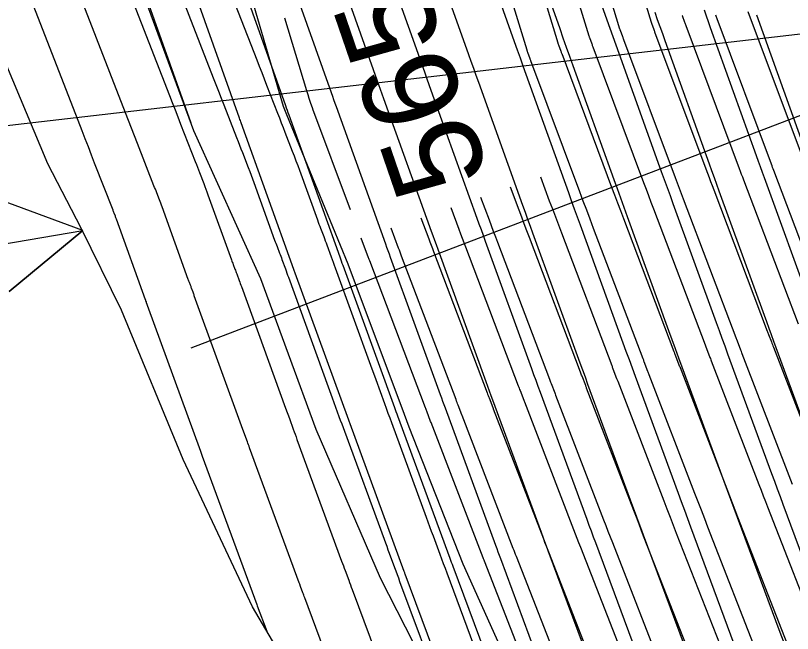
# Model space of a CAD drawing. Extents: x 954385 to 988206, y 1868364 to 1924553.
# Drawn here: x 957796.1 to 957844.9, y 1919450.97 to 1919489.82 of the extents above; entities that cross this region are included whole.
import ezdxf

# ---------------------------------------------------------------- set-up
doc = ezdxf.new("R2010")
doc.units = 0
for name, color, linetype in [('1', 7, 'Continuous'), ('Ex_Major Contours', 7, 'Continuous'), ('Ex_Minor Contours', 7, 'Continuous'), ('Perimeter', 7, 'Continuous'), ('Proposed Cut', 7, 'Continuous'), ('Slopes', 7, 'Continuous')]:
    doc.layers.add(name, color=color, linetype=linetype)

msp = doc.modelspace()

# ---------------------------------------------------------------- linework, layer by layer
for points in [[(957834.158, 1919495.524), (957836.022, 1919489.408), (957836.027, 1919489.391), (957836.033, 1919489.374), (957836.038, 1919489.357), (957836.044, 1919489.341), (957836.191, 1919488.937), (957836.209, 1919488.887), (957836.228, 1919488.836), (957836.246, 1919488.786), (957836.265, 1919488.735), (957839.566, 1919479.899), (957839.662, 1919479.642), (957839.758, 1919479.385), (957839.855, 1919479.128), (957839.953, 1919478.871), (957843.322, 1919469.981), (957843.344, 1919469.926), (957843.407, 1919469.76), (957843.581, 1919469.304), (957843.612, 1919469.222), (957843.644, 1919469.14), (957843.675, 1919469.058), (957843.707, 1919468.976), (957846.826, 1919460.869)], [(957844.911, 1919460.335), (957844.809, 1919460.6), (957841.751, 1919468.545), (957841.723, 1919468.62), (957841.694, 1919468.695), (957841.665, 1919468.77), (957841.636, 1919468.845), (957841.406, 1919469.448), (957841.387, 1919469.499), (957841.367, 1919469.55), (957838.063, 1919478.268), (957837.935, 1919478.604), (957837.809, 1919478.94), (957837.683, 1919479.276), (957837.557, 1919479.612), (957834.312, 1919488.299), (957834.295, 1919488.345), (957834.278, 1919488.391), (957834.261, 1919488.437), (957834.244, 1919488.484), (957834.097, 1919488.887), (957834.09, 1919488.908), (957834.083, 1919488.929), (957834.076, 1919488.95), (957834.069, 1919488.972), (957832.426, 1919494.363)], [(957830.694, 1919493.203), (957832.117, 1919488.535), (957832.125, 1919488.51), (957832.133, 1919488.484), (957832.142, 1919488.459), (957832.151, 1919488.433), (957832.297, 1919488.03), (957832.312, 1919487.988), (957832.328, 1919487.946), (957832.343, 1919487.904), (957832.359, 1919487.862), (957835.548, 1919479.326), (957835.703, 1919478.91), (957835.859, 1919478.495), (957836.016, 1919478.08), (957836.173, 1919477.665), (957839.412, 1919469.119), (957839.437, 1919469.054), (957839.462, 1919468.989), (957839.692, 1919468.386), (957839.718, 1919468.318), (957839.744, 1919468.25), (957839.77, 1919468.182), (957839.796, 1919468.114), (957842.791, 1919460.331), (957842.927, 1919459.978), (957843.064, 1919459.625), (957843.201, 1919459.272), (957843.338, 1919458.92), (957846.699, 1919450.3)], [(957828.963, 1919492.042), (957830.164, 1919488.099), (957830.174, 1919488.069), (957830.183, 1919488.039), (957830.193, 1919488.009), (957830.204, 1919487.98), (957830.35, 1919487.576), (957830.364, 1919487.539), (957830.378, 1919487.501), (957830.392, 1919487.463), (957830.406, 1919487.426), (957833.539, 1919479.039), (957833.724, 1919478.544), (957833.909, 1919478.05), (957834.096, 1919477.556), (957834.282, 1919477.062), (957837.457, 1919468.688), (957837.472, 1919468.649), (957837.487, 1919468.609), (957837.502, 1919468.57), (957837.517, 1919468.53), (957837.747, 1919467.927), (957837.771, 1919467.866), (957837.794, 1919467.805), (957837.817, 1919467.744), (957837.841, 1919467.683), (957840.774, 1919460.062), (957840.944, 1919459.621), (957841.114, 1919459.18), (957841.285, 1919458.739), (957841.456, 1919458.299), (957844.738, 1919449.883)], [(957827.209, 1919490.955), (957828.212, 1919487.663), (957828.222, 1919487.628), (957828.233, 1919487.594), (957828.245, 1919487.56), (957828.257, 1919487.526), (957828.404, 1919487.123), (957828.416, 1919487.089), (957828.428, 1919487.056), (957828.44, 1919487.023), (957828.453, 1919486.989), (957831.53, 1919478.752), (957831.744, 1919478.178), (957831.96, 1919477.605), (957832.176, 1919477.032), (957832.392, 1919476.459), (957835.502, 1919468.257), (957835.519, 1919468.211), (957835.537, 1919468.164), (957835.555, 1919468.118), (957835.573, 1919468.071), (957835.803, 1919467.468), (957835.824, 1919467.414), (957835.844, 1919467.36), (957835.865, 1919467.306), (957835.886, 1919467.252), (957838.756, 1919459.793), (957838.96, 1919459.264), (957839.164, 1919458.735), (957839.369, 1919458.207), (957839.575, 1919457.679), (957842.778, 1919449.466)], [(957847.195, 1919491.295), (957847.104, 1919482.111), (957847.1, 1919481.585), (957847.095, 1919481.059), (957847.092, 1919480.533), (957847.089, 1919480.007), (957847.078, 1919477.843), (957847.054, 1919477.467), (957846.987, 1919477.331), (957846.876, 1919477.435), (957846.722, 1919477.779), (957845.623, 1919480.679), (957845.607, 1919480.72), (957845.592, 1919480.76), (957842.124, 1919490.045)], [(957847.233, 1919470.843), (957843.733, 1919480.077), (957843.695, 1919480.176), (957843.658, 1919480.275), (957843.621, 1919480.374), (957843.583, 1919480.473), (957840.171, 1919489.608), (957840.149, 1919489.667), (957840.127, 1919489.726), (957840.106, 1919489.785), (957840.084, 1919489.844)], [(957817.15, 1919477.594), (957814.781, 1919483.934), (957814.776, 1919483.948), (957814.627, 1919484.361), (957814.605, 1919484.42), (957814.585, 1919484.48), (957814.566, 1919484.539), (957814.547, 1919484.6), (957814.473, 1919484.841), (957814.437, 1919484.961), (957814.4, 1919485.082), (957813.012, 1919489.65)], [(957845.278, 1919470.412), (957841.843, 1919479.474), (957841.775, 1919479.652), (957841.708, 1919479.83), (957841.641, 1919480.008), (957841.575, 1919480.186), (957838.218, 1919489.172), (957838.198, 1919489.226), (957838.177, 1919489.281), (957838.157, 1919489.336), (957838.137, 1919489.391), (957837.991, 1919489.794), (957837.987, 1919489.807), (957837.982, 1919489.819), (957837.978, 1919489.832)], [(957829.068, 1919479.678), (957829.63, 1919478.173), (957829.819, 1919477.667), (957830.01, 1919477.16), (957830.201, 1919476.654), (957830.392, 1919476.148), (957833.546, 1919467.826), (957833.567, 1919467.773), (957833.587, 1919467.719), (957833.608, 1919467.666), (957833.628, 1919467.612), (957833.858, 1919467.009), (957833.876, 1919466.962), (957833.894, 1919466.915), (957833.912, 1919466.868), (957833.93, 1919466.821), (957836.825, 1919459.298), (957837.02, 1919458.794), (957837.214, 1919458.29), (957837.41, 1919457.786), (957837.606, 1919457.283), (957840.817, 1919449.049)], [(957838.856, 1919448.632), (957835.597, 1919456.989), (957835.43, 1919457.417), (957835.264, 1919457.845), (957835.099, 1919458.273), (957834.934, 1919458.702), (957831.975, 1919466.391), (957831.96, 1919466.43), (957831.944, 1919466.47), (957831.929, 1919466.51), (957831.914, 1919466.55), (957831.683, 1919467.153), (957831.66, 1919467.214), (957831.637, 1919467.274), (957831.614, 1919467.335), (957831.591, 1919467.395), (957828.385, 1919475.854), (957828.222, 1919476.285), (957828.06, 1919476.715), (957827.898, 1919477.146), (957827.737, 1919477.576), (957827.192, 1919479.034)], [(957825.317, 1919478.39), (957825.844, 1919476.979), (957825.976, 1919476.625), (957826.11, 1919476.27), (957826.243, 1919475.916), (957826.377, 1919475.561), (957829.636, 1919466.964), (957829.662, 1919466.897), (957829.687, 1919466.829), (957829.713, 1919466.762), (957829.739, 1919466.694), (957829.969, 1919466.091), (957829.995, 1919466.025), (957830.02, 1919465.96), (957833.042, 1919458.105), (957833.178, 1919457.753), (957833.314, 1919457.4), (957833.451, 1919457.047), (957833.588, 1919456.695), (957836.895, 1919448.215)], [(957823.441, 1919477.747), (957823.951, 1919476.382), (957824.055, 1919476.104), (957824.16, 1919475.825), (957824.265, 1919475.546), (957824.37, 1919475.268), (957827.681, 1919466.533), (957827.709, 1919466.459), (957827.738, 1919466.384), (957827.766, 1919466.31), (957827.794, 1919466.235), (957828.025, 1919465.632), (957828.045, 1919465.58), (957828.065, 1919465.529), (957831.15, 1919457.509), (957831.257, 1919457.232), (957831.364, 1919456.955), (957831.472, 1919456.678), (957831.579, 1919456.401), (957834.935, 1919447.798)], [(957821.565, 1919477.103), (957822.057, 1919475.785), (957822.133, 1919475.583), (957822.21, 1919475.38), (957822.286, 1919475.177), (957822.363, 1919474.975), (957825.726, 1919466.103), (957825.757, 1919466.021), (957825.788, 1919465.939), (957825.819, 1919465.858), (957825.85, 1919465.776), (957826.08, 1919465.173), (957826.102, 1919465.116), (957826.109, 1919465.098), (957829.259, 1919456.913), (957829.336, 1919456.711), (957829.414, 1919456.51), (957829.492, 1919456.309), (957829.571, 1919456.107), (957832.974, 1919447.381)], [(957831.042, 1919446.891), (957827.562, 1919455.814), (957827.513, 1919455.939), (957827.464, 1919456.065), (957827.416, 1919456.19), (957827.367, 1919456.316), (957824.154, 1919464.667), (957824.136, 1919464.714), (957823.905, 1919465.317), (957823.872, 1919465.406), (957823.838, 1919465.494), (957823.804, 1919465.583), (957823.771, 1919465.672), (957820.355, 1919474.681), (957820.307, 1919474.808), (957820.259, 1919474.935), (957820.212, 1919475.062), (957820.164, 1919475.188), (957819.69, 1919476.459)], [(957829.16, 1919446.27), (957825.553, 1919455.52), (957825.534, 1919455.57), (957825.514, 1919455.62), (957825.495, 1919455.67), (957825.476, 1919455.72), (957822.199, 1919464.236), (957822.176, 1919464.294), (957821.93, 1919464.939), (957821.909, 1919464.994), (957821.888, 1919465.049), (957821.867, 1919465.104), (957821.846, 1919465.159), (957818.348, 1919474.388), (957818.329, 1919474.439), (957818.309, 1919474.49), (957818.29, 1919474.541), (957818.271, 1919474.591), (957817.814, 1919475.815)]]:
    msp.add_lwpolyline(points)
at = {"layer": '1'}
for points in [[(957933.04, 1919459.536), (957827.772, 1919435.913), (957823.706, 1919445.249), (957819.016, 1919454.445), (957814.978, 1919463.788), (957811.512, 1919473.259), (957807.305, 1919482.563), (957803.818, 1919492.03), (957800.566, 1919501.549), (957796.957, 1919510.987), (957793.5, 1919520.46), (957791.879, 1919530.345), (957791.541, 1919533.262), (957789.779, 1919540.123), (957786.564, 1919549.65), (957784.448, 1919559.424), (957782.965, 1919569.34)], [(957792.954, 1919523.791), (957793.769, 1919521.384), (957793.905, 1919520.983), (957794.041, 1919520.582), (957794.178, 1919520.181), (957794.315, 1919519.78), (957797.296, 1919511.08), (957797.307, 1919511.049), (957800.597, 1919501.557), (957800.598, 1919501.554), (957803.928, 1919492.06), (957803.932, 1919492.049), (957807.121, 1919483.063)], [(957847.477, 1919450.584), (957847.305, 1919451.047), (957847.133, 1919451.51), (957844.321, 1919459.082), (957844.143, 1919459.563), (957843.965, 1919460.044), (957843.788, 1919460.525), (957843.611, 1919461.007), (957840.847, 1919468.534), (957840.668, 1919469.023), (957840.489, 1919469.513), (957840.311, 1919470.002), (957840.133, 1919470.492), (957837.413, 1919477.983), (957837.231, 1919478.486), (957837.049, 1919478.99), (957836.867, 1919479.493), (957836.686, 1919479.996), (957834.018, 1919487.431), (957833.831, 1919487.953), (957833.645, 1919488.474), (957833.459, 1919488.996), (957833.273, 1919489.518), (957830.651, 1919496.908)], [(957844.344, 1919450.481), (957844.138, 1919451.034), (957841.458, 1919458.253), (957841.248, 1919458.82), (957841.038, 1919459.387), (957840.829, 1919459.955), (957840.62, 1919460.523), (957837.98, 1919467.714), (957837.771, 1919468.285), (957837.562, 1919468.856), (957837.354, 1919469.427), (957837.146, 1919469.998), (957834.543, 1919477.17), (957834.332, 1919477.751), (957834.122, 1919478.333), (957833.912, 1919478.914), (957833.703, 1919479.496), (957831.135, 1919486.65), (957830.926, 1919487.234), (957830.717, 1919487.817), (957830.509, 1919488.401), (957830.302, 1919488.985), (957827.754, 1919496.166)], [(957824.776, 1919495.652), (957827.426, 1919488.182), (957827.608, 1919487.671), (957827.79, 1919487.16), (957827.973, 1919486.65), (957828.156, 1919486.139), (957830.826, 1919478.699), (957831.01, 1919478.187), (957831.195, 1919477.676), (957831.379, 1919477.164), (957831.565, 1919476.653), (957834.253, 1919469.249), (957834.443, 1919468.724), (957834.635, 1919468.199), (957834.827, 1919467.674), (957835.019, 1919467.15), (957837.72, 1919459.793), (957837.915, 1919459.262), (957838.111, 1919458.73), (957838.307, 1919458.199), (957838.504, 1919457.669), (957841.229, 1919450.327)], [(957821.798, 1919495.137), (957824.551, 1919487.379), (957824.707, 1919486.941), (957824.863, 1919486.504), (957825.019, 1919486.066), (957825.176, 1919485.628), (957827.954, 1919477.89), (957828.11, 1919477.454), (957828.267, 1919477.019), (957828.425, 1919476.583), (957828.582, 1919476.148), (957831.382, 1919468.436), (957831.545, 1919467.989), (957831.707, 1919467.542), (957831.871, 1919467.096), (957832.034, 1919466.649), (957834.852, 1919458.973), (957835.018, 1919458.523), (957835.184, 1919458.074), (957835.35, 1919457.624), (957835.517, 1919457.174), (957838.366, 1919449.498)], [(957818.821, 1919494.623), (957821.676, 1919486.576), (957821.805, 1919486.211), (957821.935, 1919485.847), (957822.066, 1919485.482), (957822.196, 1919485.117), (957825.081, 1919477.081), (957825.21, 1919476.721), (957825.34, 1919476.362), (957825.47, 1919476.002), (957825.6, 1919475.643), (957828.512, 1919467.623), (957828.646, 1919467.254), (957828.78, 1919466.885), (957828.915, 1919466.517), (957829.05, 1919466.148), (957831.985, 1919458.153), (957832.121, 1919457.785), (957832.256, 1919457.417), (957832.392, 1919457.048), (957832.529, 1919456.68), (957835.503, 1919448.668)], [(957815.843, 1919494.108), (957818.8, 1919485.773), (957818.904, 1919485.482), (957819.008, 1919485.19), (957819.112, 1919484.898), (957819.217, 1919484.606), (957822.208, 1919476.272), (957822.31, 1919475.988), (957822.412, 1919475.705), (957822.515, 1919475.422), (957822.618, 1919475.138), (957825.641, 1919466.809), (957825.747, 1919466.519), (957825.853, 1919466.228), (957825.959, 1919465.938), (957826.065, 1919465.648), (957829.118, 1919457.334), (957829.223, 1919457.047), (957829.329, 1919456.76), (957829.435, 1919456.473), (957829.541, 1919456.186), (957832.64, 1919447.838)], [(957812.865, 1919493.593), (957815.925, 1919484.971), (957816.003, 1919484.752), (957816.081, 1919484.533), (957816.159, 1919484.314), (957816.237, 1919484.095), (957819.336, 1919475.463), (957819.41, 1919475.255), (957819.485, 1919475.048), (957819.56, 1919474.841), (957819.635, 1919474.634), (957822.771, 1919465.996), (957822.848, 1919465.784), (957822.925, 1919465.571), (957823.003, 1919465.359), (957823.081, 1919465.147), (957826.25, 1919456.514), (957826.326, 1919456.308), (957826.402, 1919456.103), (957826.478, 1919455.897), (957826.554, 1919455.692), (957829.777, 1919447.009)], [(957809.888, 1919493.079), (957813.05, 1919484.168), (957813.101, 1919484.022), (957813.153, 1919483.876), (957813.206, 1919483.73), (957813.258, 1919483.584), (957816.463, 1919474.654), (957816.511, 1919474.522), (957816.558, 1919474.391), (957816.605, 1919474.26), (957816.653, 1919474.129), (957819.9, 1919465.183), (957819.949, 1919465.048), (957819.998, 1919464.914), (957820.047, 1919464.78), (957820.096, 1919464.646), (957823.383, 1919455.694), (957823.429, 1919455.57), (957823.474, 1919455.446), (957823.52, 1919455.322), (957823.566, 1919455.198), (957826.914, 1919446.179)], [(957824.051, 1919445.349), (957820.578, 1919454.704), (957820.563, 1919454.746), (957820.547, 1919454.789), (957820.531, 1919454.831), (957820.516, 1919454.874), (957817.112, 1919464.146), (957817.091, 1919464.202), (957817.071, 1919464.257), (957817.05, 1919464.313), (957817.03, 1919464.369), (957813.67, 1919473.624), (957813.65, 1919473.679), (957813.63, 1919473.734), (957813.611, 1919473.789), (957813.591, 1919473.844), (957810.278, 1919483.073), (957810.252, 1919483.146), (957810.226, 1919483.219), (957810.2, 1919483.292), (957810.174, 1919483.365), (957806.91, 1919492.564)], [(957836.254, 1919490.022), (957836.413, 1919489.577), (957836.572, 1919489.131), (957836.731, 1919488.686), (957836.89, 1919488.24), (957839.67, 1919480.497), (957839.823, 1919480.071), (957839.976, 1919479.646), (957840.13, 1919479.221), (957840.284, 1919478.797), (957843.119, 1919470.986), (957843.267, 1919470.578), (957843.416, 1919470.17), (957843.565, 1919469.762), (957843.715, 1919469.354), (957846.602, 1919461.491), (957846.747, 1919461.096), (957846.892, 1919460.701), (957847.038, 1919460.306), (957847.185, 1919459.912), (957850.127, 1919451.986), (957850.266, 1919451.613), (957850.404, 1919451.24), (957850.543, 1919450.868)], [(957846.106, 1919471.48), (957843.154, 1919479.61), (957843.028, 1919479.956), (957842.903, 1919480.303), (957842.778, 1919480.65), (957842.653, 1919480.997), (957839.763, 1919489.05), (957839.631, 1919489.419), (957839.499, 1919489.788), (957839.367, 1919490.157)], [(957842.635, 1919489.859), (957845.637, 1919481.497), (957845.733, 1919481.229), (957845.83, 1919480.96), (957845.927, 1919480.692), (957846.024, 1919480.423), (957849.092, 1919471.973), (957849.181, 1919471.728), (957849.27, 1919471.483), (957849.36, 1919471.238), (957849.45, 1919470.994), (957852.583, 1919462.458), (957852.665, 1919462.236), (957852.746, 1919462.015), (957852.828, 1919461.793), (957852.911, 1919461.571), (957856.116, 1919452.937), (957856.187, 1919452.745), (957856.259, 1919452.554), (957856.33, 1919452.363), (957856.402, 1919452.172), (957859.802, 1919443.101)]]:
    msp.add_lwpolyline(points, dxfattribs=at)
at = {"layer": 'Ex_Major Contours'}
msp.add_lwpolyline([(957817.586, 1919444.278), (957814.268, 1919453.21), (957814.239, 1919453.289), (957814.21, 1919453.367), (957814.181, 1919453.446), (957814.152, 1919453.525), (957814.007, 1919453.918), (957813.95, 1919454.075), (957813.921, 1919454.154), (957810.802, 1919462.644), (957810.767, 1919462.739), (957810.732, 1919462.835), (957810.697, 1919462.931), (957810.662, 1919463.027), (957810.384, 1919463.793), (957807.332, 1919472.196), (957807.312, 1919472.253), (957807.291, 1919472.311), (957807.27, 1919472.369), (957807.249, 1919472.427), (957807.156, 1919472.685), (957807.14, 1919472.73), (957807.123, 1919472.774), (957807.106, 1919472.818), (957807.089, 1919472.863), (957807.02, 1919473.039), (957807.003, 1919473.084), (957806.986, 1919473.128), (957806.97, 1919473.172), (957806.954, 1919473.217), (957805.306, 1919477.793), (957805.266, 1919477.905), (957805.225, 1919478.016), (957805.183, 1919478.127), (957805.141, 1919478.237), (957804.969, 1919478.679), (957804.926, 1919478.789), (957804.883, 1919478.9), (957804.84, 1919479.01), (957804.797, 1919479.12), (957803.76, 1919481.777), (957803.573, 1919482.257), (957803.387, 1919482.737), (957803.2, 1919483.216), (957803.014, 1919483.696), (957800.201, 1919490.95)], dxfattribs=at)
at = {"layer": 'Ex_Minor Contours'}
for points in [[(957825.52, 1919448.529), (957823.208, 1919454.753), (957823.1, 1919455.046), (957822.992, 1919455.338), (957822.884, 1919455.63), (957822.776, 1919455.923), (957822.347, 1919457.093), (957822.239, 1919457.385), (957822.132, 1919457.678), (957822.025, 1919457.97), (957821.917, 1919458.263), (957819.735, 1919464.205), (957819.624, 1919464.505), (957819.515, 1919464.806), (957819.405, 1919465.107), (957819.295, 1919465.407), (957818.749, 1919466.912), (957818.421, 1919467.814), (957816.196, 1919473.942), (957816.134, 1919474.112), (957816.073, 1919474.282), (957816.011, 1919474.452), (957815.95, 1919474.622), (957815.677, 1919475.38), (957815.629, 1919475.511), (957815.581, 1919475.642), (957815.531, 1919475.773), (957815.481, 1919475.903), (957815.278, 1919476.422), (957815.228, 1919476.552), (957815.178, 1919476.683), (957815.13, 1919476.813), (957815.082, 1919476.944), (957813.956, 1919480.072), (957813.847, 1919480.373), (957813.736, 1919480.673), (957813.623, 1919480.973), (957813.508, 1919481.272), (957813.045, 1919482.465), (957812.929, 1919482.764), (957812.813, 1919483.062), (957812.697, 1919483.36), (957812.58, 1919483.658), (957811.89, 1919485.427), (957811.737, 1919485.821), (957811.583, 1919486.215), (957811.43, 1919486.609), (957811.277, 1919487.004), (957809.124, 1919492.554)], [(957806.15, 1919492.02), (957808.522, 1919485.901), (957808.687, 1919485.478), (957808.851, 1919485.056), (957809.015, 1919484.633), (957809.18, 1919484.21), (957809.986, 1919482.146), (957810.078, 1919481.91), (957810.17, 1919481.675), (957810.261, 1919481.439), (957810.353, 1919481.203), (957810.719, 1919480.26), (957810.81, 1919480.024), (957810.899, 1919479.787), (957810.987, 1919479.55), (957811.073, 1919479.313), (957812.373, 1919475.702), (957812.41, 1919475.6), (957812.448, 1919475.498), (957812.486, 1919475.396), (957812.525, 1919475.295), (957812.684, 1919474.889), (957812.723, 1919474.788), (957812.761, 1919474.686), (957812.799, 1919474.584), (957812.836, 1919474.482), (957813.049, 1919473.89), (957813.097, 1919473.758), (957813.145, 1919473.625), (957813.193, 1919473.493), (957813.241, 1919473.36), (957815.742, 1919466.474), (957815.996, 1919465.776), (957816.418, 1919464.614), (957816.502, 1919464.381), (957816.587, 1919464.149), (957816.672, 1919463.917), (957816.757, 1919463.684), (957819.252, 1919456.893), (957819.333, 1919456.672), (957819.414, 1919456.451), (957819.495, 1919456.229), (957819.577, 1919456.008), (957819.901, 1919455.123), (957819.983, 1919454.902), (957820.064, 1919454.681), (957820.146, 1919454.46), (957820.228, 1919454.239), (957822.875, 1919447.112)], [(957803.175, 1919491.485), (957805.768, 1919484.799), (957805.943, 1919484.347), (957806.119, 1919483.896), (957806.294, 1919483.445), (957806.47, 1919482.994), (957807.392, 1919480.633), (957807.459, 1919480.46), (957807.526, 1919480.287), (957807.594, 1919480.114), (957807.661, 1919479.941), (957807.93, 1919479.249), (957807.996, 1919479.075), (957808.062, 1919478.902), (957808.126, 1919478.728), (957808.19, 1919478.553), (957809.663, 1919474.46), (957809.69, 1919474.386), (957809.717, 1919474.313), (957809.745, 1919474.24), (957809.773, 1919474.167), (957809.886, 1919473.876), (957809.915, 1919473.803), (957809.942, 1919473.73), (957809.969, 1919473.657), (957809.996, 1919473.583), (957810.149, 1919473.159), (957810.183, 1919473.063), (957810.218, 1919472.968), (957810.252, 1919472.873), (957810.287, 1919472.778), (957813.063, 1919465.134), (957813.302, 1919464.477), (957813.54, 1919463.82), (957813.6, 1919463.656), (957813.66, 1919463.492), (957813.72, 1919463.328), (957813.78, 1919463.164), (957816.586, 1919455.524), (957816.641, 1919455.374), (957816.696, 1919455.224), (957816.751, 1919455.074), (957816.806, 1919454.924), (957817.027, 1919454.324), (957817.082, 1919454.174), (957817.137, 1919454.024), (957817.192, 1919453.874), (957817.248, 1919453.724), (957820.23, 1919445.695)], [(957797.226, 1919490.415), (957800.259, 1919482.594), (957800.457, 1919482.085), (957800.654, 1919481.577), (957800.852, 1919481.069), (957801.05, 1919480.561), (957802.203, 1919477.608), (957802.222, 1919477.56), (957802.24, 1919477.512), (957802.259, 1919477.464), (957802.277, 1919477.417), (957802.351, 1919477.226), (957802.37, 1919477.178), (957802.388, 1919477.13), (957802.406, 1919477.082), (957802.423, 1919477.034), (957804.244, 1919471.975), (957804.25, 1919471.959), (957804.256, 1919471.943), (957804.262, 1919471.927), (957804.268, 1919471.912), (957804.292, 1919471.849), (957804.298, 1919471.834), (957804.304, 1919471.818), (957804.31, 1919471.802), (957804.316, 1919471.786), (957804.356, 1919471.675), (957804.378, 1919471.613), (957807.715, 1919462.425), (957807.785, 1919462.233), (957807.805, 1919462.178), (957807.825, 1919462.123), (957811.255, 1919452.784), (957811.282, 1919452.71), (957811.288, 1919452.696), (957811.876, 1919451.113)]]:
    msp.add_lwpolyline(points, dxfattribs=at)
at = {"layer": 'Perimeter'}
for points in [[(957816.295, 1919443.586), (957810.978, 1919452.642), (957806.628, 1919461.914), (957802.762, 1919471.295), (957800.226, 1919476.455), (957798.121, 1919480.502), (957794.204, 1919489.872), (957790.163, 1919499.214), (957787.298, 1919508.82), (957783.406, 1919518.195), (957780.496, 1919527.791), (957778.059, 1919537.492), (957774.195, 1919546.874), (957771.438, 1919556.504), (957770.571, 1919559.476), (957769.102, 1919566.229), (957767.746, 1919576.173)], [(957828.416, 1919446.025), (957824.225, 1919455.325), (957820.834, 1919463.935), (957820.53, 1919464.739), (957817.005, 1919474.192), (957813.15, 1919483.569), (957812.938, 1919484.103), (957810.22, 1919493.434), (957807.931, 1919501.829), (957807.524, 1919503.077), (957804.447, 1919512.635), (957802.629, 1919519.214), (957801.76, 1919521.762), (957799.313, 1919531.46), (957797.534, 1919538.687), (957796.862, 1919541.157), (957793.622, 1919550.672), (957791.454, 1919558.45), (957791.285, 1919558.176), (957788.062, 1919567.672)]]:
    msp.add_lwpolyline(points, dxfattribs=at)
at = {"layer": 'Proposed Cut'}
msp.add_lwpolyline([(957828.416, 1919446.025), (957824.225, 1919455.325), (957820.834, 1919463.935), (957820.53, 1919464.739), (957817.005, 1919474.192), (957813.15, 1919483.569), (957812.938, 1919484.103), (957810.22, 1919493.434), (957807.931, 1919501.829), (957807.524, 1919503.077), (957804.447, 1919512.635), (957802.629, 1919519.214), (957801.76, 1919521.762), (957799.313, 1919531.46), (957797.534, 1919538.687), (957796.862, 1919541.157), (957793.622, 1919550.672), (957791.454, 1919558.45), (957791.285, 1919558.176), (957788.062, 1919567.672)], dxfattribs=at)
at = {"layer": 'Slopes'}
for points in [[(958107.131, 1919518.928), (957780.867, 1919481.187), (957785.684, 1919484.764), (957780.867, 1919481.187), (957786.373, 1919478.804)], [(957807.131, 1919468.928), (957853.659, 1919486.695), (957849.875, 1919482.038), (957853.659, 1919486.695), (957847.735, 1919487.644)], [(957757.131, 1919468.928), (957800.322, 1919476.305), (957795.705, 1919472.473), (957800.322, 1919476.305), (957794.695, 1919478.388)]]:
    msp.add_lwpolyline(points, dxfattribs=at)

# ---------------------------------------------------------------- texts
msp.add_text('565', height=6, rotation=108.9432).set_placement((957825.931, 1919479.734))

doc.saveas('drawing.dxf')
